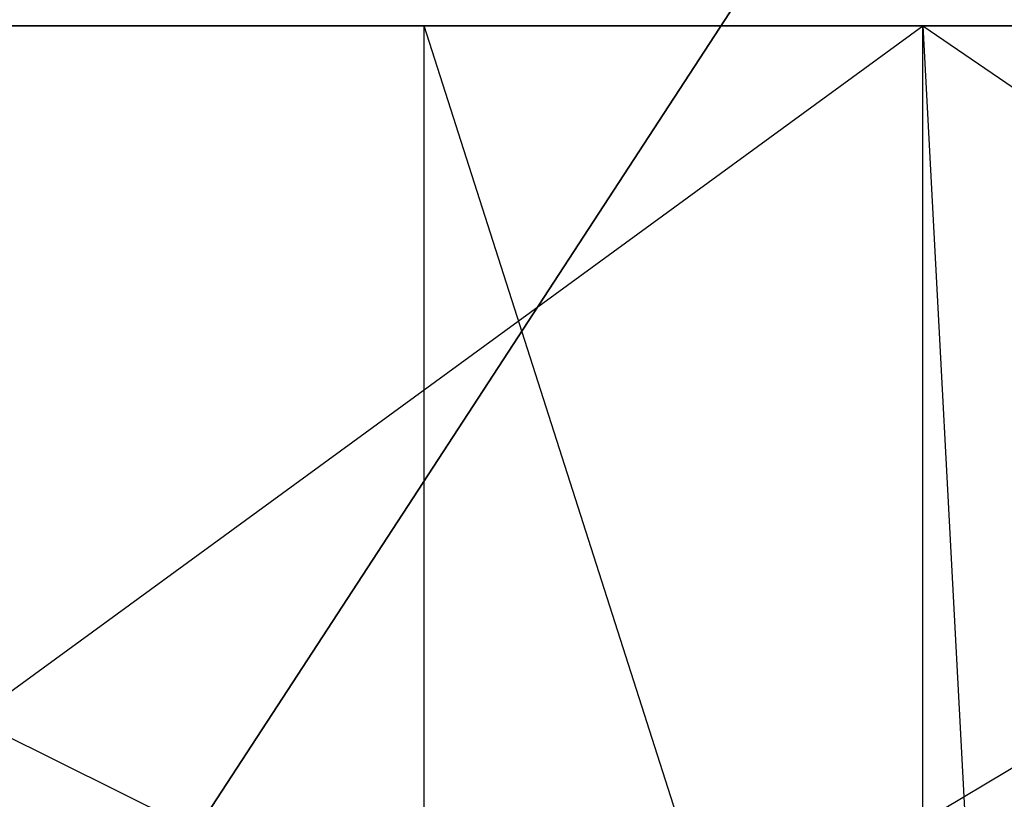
# Model space of a CAD drawing. Extents: x -172 to 172, y -29 to 28.
# Tile 542 of 656: x 15.5 to 22.69, y -13.25 to -7.55. Entities that reach past the tile are written whole.
import ezdxf

# ---------------------------------------------------------------- set-up
doc = ezdxf.new("R2010")
doc.units = 0
doc.header["$LTSCALE"] = 25.4
doc.layers.get('0').update_dxf_attribs({"linetype": 'CONTINUOUS'})

# ---------------------------------------------------------------- blocks, each defined once
blk = doc.blocks.new('RYFLO_AURA_STL')
at = {"color": 0}
for p, q in [((22.8993, -4.1087, -119), (8.8127, -25.6949, -119)), ((8.8127, -25.6949, -120), (22.8993, -4.1087, -120)), ((8.8127, -25.6949, -120), (22.8993, -4.1087, -120)), ((22.8993, -4.1087, -119), (8.8127, -25.6949, -119))]:
    blk.add_line(p, q, dxfattribs=at)

msp = doc.modelspace()

# ---------------------------------------------------------------- linework, layer by layer
at = {"color": 0}
for p, q in [((18.4532, -14.2997, -1414.7603), (4.9398, -7.5997, -1415.6793)), ((18.4532, -7.5997, -1414.7603), (4.9398, -7.5997, -1415.6793)), ((18.4532, -14.2997, -1414.7603), (4.9398, -7.5997, -1415.6793)), ((18.4532, -7.5997, -1414.7603), (4.9398, -7.5997, -1415.6793)), ((8.604, -7.5997, -1070.9648), (22.0949, -7.5997, -1072.171)), ((8.604, -7.5997, -1070.9648), (22.0949, -7.5997, -1072.171)), ((12.9117, -14.2997, -1071.234), (22.0949, -7.5997, -1072.171)), ((12.9117, -14.2997, -1071.234), (22.0949, -7.5997, -1072.171)), ((20.5975, -14.2997, -1414.516), (18.4532, -7.5997, -1414.7603)), ((31.8529, -7.5997, -1412.7837), (18.4532, -7.5997, -1414.7603)), ((18.4532, -14.2997, -1414.7603), (18.4532, -7.5997, -1414.7603)), ((20.5975, -14.2997, -1414.516), (18.4532, -7.5997, -1414.7603)), ((18.4532, -14.2997, -1414.7603), (18.4532, -7.5997, -1414.7603)), ((31.8529, -7.5997, -1412.7837), (18.4532, -7.5997, -1414.7603)), ((20.5975, -14.2997, -1414.516), (31.8529, -7.5997, -1412.7837)), ((20.5975, -14.2997, -1414.516), (31.8529, -7.5997, -1412.7837)), ((22.0949, -7.5997, -1072.171), (35.4495, -7.5997, -1074.4319)), ((22.0949, -14.2997, -1072.171), (22.0949, -7.5997, -1072.171)), ((22.0949, -7.5997, -1072.171), (22.4515, -14.2997, -1072.2174)), ((22.0949, -14.2997, -1072.171), (22.0949, -7.5997, -1072.171)), ((22.0949, -7.5997, -1072.171), (31.9219, -14.2997, -1073.7295)), ((22.0949, -7.5997, -1072.171), (22.4515, -14.2997, -1072.2174)), ((22.0949, -7.5997, -1072.171), (35.4495, -7.5997, -1074.4319)), ((22.0949, -7.5997, -1072.171), (31.9219, -14.2997, -1073.7295))]:
    msp.add_line(p, q, dxfattribs=at)

# ---------------------------------------------------------------- block references
msp.add_blockref('RYFLO_AURA_STL', (0, 0), dxfattribs=at)

doc.saveas('drawing.dxf')
